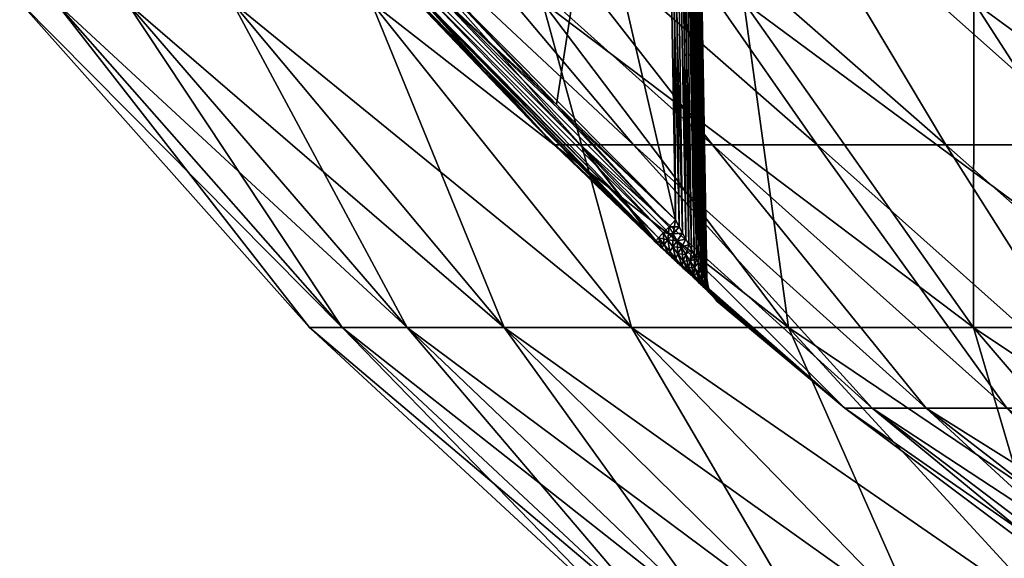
# Model space of a CAD drawing. Header units: metres. Extents: x -92 to 264, y -100 to 50.
# Tile 76 of 656: x -22.93 to -16.44, y -83.5 to -79.94. Entities that reach past the tile are written whole.
import ezdxf

# ---------------------------------------------------------------- set-up
doc = ezdxf.new("R2010")
doc.units = ezdxf.units.M
doc.layers.add('solid_21062050_01', color=7, linetype='CONTINUOUS')

msp = doc.modelspace()

# ---------------------------------------------------------------- linework, layer by layer
at = {"layer": 'solid_21062050_01'}
for points in [[(-18.604624, -81.26236, -5.191576), (-20.141733, -79.711281, -5.164502), (-19.816734, -75.996506, -5.09966)], [(-20.141733, -79.711281, -3.827959), (-19.388687, -80.502205, -3.814153), (-18.696539, -75.996506, -3.8928)], [(-18.604624, -81.26236, -5.191576), (-19.816734, -75.996506, -5.09966), (-18.696539, -75.996506, -5.09966)], [(-19.388687, -80.502205, -3.814153), (-18.604624, -81.26236, -3.800884), (-18.696539, -75.996506, -3.8928)], [(-18.634756, -75.995605, -5.089858), (-18.604624, -81.26236, -5.191576), (-18.696539, -75.996506, -5.09966)], [(-18.557444, -81.349564, -3.804643), (-18.634758, -75.995605, -3.902602), (-18.696539, -75.996506, -3.8928)], [(-18.580284, -81.307449, -3.801489), (-18.696539, -75.996506, -3.8928), (-18.604624, -81.26236, -3.800884)], [(-18.580284, -81.307449, -3.801489), (-18.557444, -81.349564, -3.804643), (-18.696539, -75.996506, -3.8928)], [(-18.498407, -81.458725, -3.825892), (-18.579021, -75.995125, -3.931012), (-18.634758, -75.995605, -3.902602)], [(-18.516609, -81.425072, -3.817087), (-18.498407, -81.458725, -3.825892), (-18.634758, -75.995605, -3.902602)], [(-18.536289, -81.388702, -3.809927), (-18.516609, -81.425072, -3.817087), (-18.634758, -75.995605, -3.902602)], [(-18.557444, -81.349564, -3.804643), (-18.536289, -81.388702, -3.809927), (-18.634758, -75.995605, -3.902602)], [(-18.536341, -81.388611, -5.182549), (-18.634756, -75.995605, -5.089858), (-18.57902, -75.995125, -5.061448)], [(-18.580307, -81.307411, -5.190973), (-18.604624, -81.26236, -5.191576), (-18.634756, -75.995605, -5.089858)], [(-18.557482, -81.349495, -5.187825), (-18.580307, -81.307411, -5.190973), (-18.634756, -75.995605, -5.089858)], [(-18.536341, -81.388611, -5.182549), (-18.557482, -81.349495, -5.187825), (-18.634756, -75.995605, -5.089858)], [(-18.439886, -81.567245, -3.874799), (-18.534782, -75.995125, -3.975249), (-18.579021, -75.995125, -3.931012)], [(-18.452383, -81.544006, -3.860715), (-18.439886, -81.567245, -3.874799), (-18.579021, -75.995125, -3.931012)], [(-18.466305, -81.518166, -3.847818), (-18.452383, -81.544006, -3.860715), (-18.579021, -75.995125, -3.931012)], [(-18.481659, -81.489738, -3.836169), (-18.466305, -81.518166, -3.847818), (-18.579021, -75.995125, -3.931012)], [(-18.498407, -81.458725, -3.825892), (-18.481659, -81.489738, -3.836169), (-18.579021, -75.995125, -3.931012)], [(-18.481724, -81.489616, -5.156336), (-18.57902, -75.995125, -5.061448), (-18.534782, -75.995125, -5.017209)], [(-18.516666, -81.424965, -5.175398), (-18.536341, -81.388611, -5.182549), (-18.57902, -75.995125, -5.061448)], [(-18.49847, -81.458611, -5.166603), (-18.516666, -81.424965, -5.175398), (-18.57902, -75.995125, -5.061448)], [(-18.481724, -81.489616, -5.156336), (-18.49847, -81.458611, -5.166603), (-18.57902, -75.995125, -5.061448)], [(-18.411533, -81.620369, -3.923338), (-18.506372, -75.995605, -4.030986), (-18.534782, -75.995125, -3.975249)], [(-18.419384, -81.605576, -3.906211), (-18.411533, -81.620369, -3.923338), (-18.534782, -75.995125, -3.975249)], [(-18.428862, -81.587791, -3.889997), (-18.419384, -81.605576, -3.906211), (-18.534782, -75.995125, -3.975249)], [(-18.439886, -81.567245, -3.874799), (-18.428862, -81.587791, -3.889997), (-18.534782, -75.995125, -3.975249)], [(-18.428911, -81.5877, -5.102539), (-18.534782, -75.995125, -5.017209), (-18.506372, -75.995605, -4.961473)], [(-18.46637, -81.518051, -5.144696), (-18.481724, -81.489616, -5.156336), (-18.534782, -75.995125, -5.017209)], [(-18.452444, -81.543892, -5.131808), (-18.46637, -81.518051, -5.144696), (-18.534782, -75.995125, -5.017209)], [(-18.439943, -81.567139, -5.117733), (-18.452444, -81.543892, -5.131808), (-18.534782, -75.995125, -5.017209)], [(-18.428911, -81.5877, -5.102539), (-18.439943, -81.567139, -5.117733), (-18.534782, -75.995125, -5.017209)], [(-18.506372, -75.995605, -4.030986), (-18.397934, -81.647331, -3.994134), (-18.496571, -75.996506, -4.09277)], [(-18.40546, -81.631981, -5.051449), (-18.506372, -75.995605, -4.961473), (-18.496571, -75.996506, -4.899691)], [(-18.40115, -81.64035, -3.959213), (-18.397934, -81.647331, -3.994134), (-18.506372, -75.995605, -4.030986)], [(-18.405437, -81.632019, -3.941088), (-18.40115, -81.64035, -3.959213), (-18.506372, -75.995605, -4.030986)], [(-18.411533, -81.620369, -3.923338), (-18.405437, -81.632019, -3.941088), (-18.506372, -75.995605, -4.030986)], [(-18.419424, -81.605499, -5.086327), (-18.428911, -81.5877, -5.102539), (-18.506372, -75.995605, -4.961473)], [(-18.411564, -81.620308, -5.069198), (-18.419424, -81.605499, -5.086327), (-18.506372, -75.995605, -4.961473)], [(-18.40546, -81.631981, -5.051449), (-18.411564, -81.620308, -5.069198), (-18.506372, -75.995605, -4.961473)], [(-18.397934, -81.647331, -3.994134), (-18.496571, -75.996506, -4.899691), (-18.496571, -75.996506, -4.09277)], [(-18.397934, -81.647331, -3.994134), (-18.397934, -81.647331, -4.998326), (-18.496571, -75.996506, -4.899691)], [(-18.401167, -81.64032, -5.033343), (-18.496571, -75.996506, -4.899691), (-18.397934, -81.647331, -4.998326)], [(-18.401167, -81.64032, -5.033343), (-18.40546, -81.631981, -5.051449), (-18.496571, -75.996506, -4.899691)], [(-19.230055, -80.766846, -7.234268), (-20.921795, -78.857216, -7.701331), (-21.138706, -78.857216, -5.568264)], [(-19.403563, -80.766853, -5.386961), (-19.230055, -80.766846, -7.234268), (-21.138706, -78.857216, -5.568264)], [(-20.289293, -79.842644, -5.370832), (-19.403563, -80.766853, -5.386961), (-21.138706, -78.857216, -5.568264)], [(-19.230055, -80.766846, -1.758192), (-21.138706, -78.857216, -3.424196), (-20.921795, -78.857216, -1.291129)], [(-19.530743, -80.639359, -3.607722), (-20.289293, -79.842644, -3.621628), (-21.138706, -78.857216, -3.424196)], [(-19.403563, -80.766853, -3.6055), (-19.530743, -80.639359, -3.607722), (-21.138706, -78.857216, -3.424196)], [(-19.230055, -80.766846, -1.758192), (-19.403563, -80.766853, -3.6055), (-21.138706, -78.857216, -3.424196)], [(-18.881157, -80.766846, -9.056256), (-20.490196, -78.857216, -9.80151), (-20.921795, -78.857216, -7.701331)], [(-19.230055, -80.766846, -7.234268), (-18.881157, -80.766846, -9.056256), (-20.921795, -78.857216, -7.701331)], [(-18.881157, -80.766846, 0.063796), (-20.921795, -78.857216, -1.291129), (-20.490196, -78.857216, 0.809049)], [(-18.881157, -80.766846, 0.063796), (-19.230055, -80.766846, -1.758192), (-20.921795, -78.857216, -1.291129)], [(-18.360037, -80.766846, -10.836652), (-19.848341, -78.857216, -11.847249), (-20.490196, -78.857216, -9.80151)], [(-18.881157, -80.766846, -9.056256), (-18.360037, -80.766846, -10.836652), (-20.490196, -78.857216, -9.80151)], [(-18.360037, -80.766846, 1.844191), (-20.490196, -78.857216, 0.809049), (-19.848341, -78.857216, 2.854788)], [(-18.360037, -80.766846, 1.844191), (-18.881157, -80.766846, 0.063796), (-20.490196, -78.857216, 0.809049)], [(-17.671452, -80.766846, -12.559214), (-19.002815, -78.857216, -13.817556), (-19.848341, -78.857216, -11.847249)], [(-18.360037, -80.766846, -10.836652), (-17.671452, -80.766846, -12.559214), (-19.848341, -78.857216, -11.847249)], [(-17.671452, -80.766846, 3.566753), (-19.848341, -78.857216, 2.854788), (-19.002815, -78.857216, 4.825096)], [(-17.671452, -80.766846, 3.566753), (-18.360037, -80.766846, 1.844191), (-19.848341, -78.857216, 2.854788)], [(-16.82168, -80.766846, -14.208232), (-17.962296, -78.857216, -15.692215), (-19.002815, -78.857216, -13.817556)], [(-17.671452, -80.766846, -12.559214), (-16.82168, -80.766846, -14.208232), (-19.002815, -78.857216, -13.817556)], [(-16.82168, -80.766846, 5.215771), (-19.002815, -78.857216, 4.825096), (-17.962296, -78.857216, 6.699754)], [(-16.82168, -80.766846, 5.215771), (-17.671452, -80.766846, 3.566753), (-19.002815, -78.857216, 4.825096)], [(-15.818474, -80.766846, -15.768664), (-16.737457, -78.857216, -17.451986), (-17.962296, -78.857216, -15.692215)], [(-16.82168, -80.766846, -14.208232), (-15.818474, -80.766846, -15.768664), (-17.962296, -78.857216, -15.692215)], [(-15.818474, -80.766846, 6.776204), (-17.962296, -78.857216, 6.699754), (-16.737457, -78.857216, 8.459527)], [(-15.818474, -80.766846, 6.776204), (-16.82168, -80.766846, 5.215771), (-17.962296, -78.857216, 6.699754)], [(-14.670984, -80.766846, -17.226278), (-15.340872, -78.857216, -19.078815), (-16.737457, -78.857216, -17.451986)], [(-15.818474, -80.766846, -15.768664), (-14.670984, -80.766846, -17.226278), (-16.737457, -78.857216, -17.451986)], [(-14.670984, -80.766846, 8.233818), (-16.737457, -78.857216, 8.459527), (-15.340872, -78.857216, 10.086355)], [(-14.670984, -80.766846, 8.233818), (-15.818474, -80.766846, 6.776204), (-16.737457, -78.857216, 8.459527)], [(-18.685564, -81.348549, -3.760306), (-20.189795, -79.755035, -3.816292), (-20.232847, -79.793846, -3.783849)], [(-18.685564, -81.348549, -5.232154), (-20.232847, -79.793846, -5.208611), (-20.189793, -79.755035, -5.176168)], [(-20.189795, -79.755035, -3.816292), (-19.388687, -80.502205, -3.814153), (-20.141733, -79.711281, -3.827959)], [(-20.189795, -79.755035, -3.816292), (-18.604624, -81.26236, -3.800884), (-19.388687, -80.502205, -3.814153)], [(-18.647144, -81.307823, -3.790112), (-18.604624, -81.26236, -3.800884), (-20.189795, -79.755035, -3.816292)], [(-18.685564, -81.348549, -3.760306), (-18.647144, -81.307823, -3.790112), (-20.189795, -79.755035, -3.816292)], [(-18.647146, -81.307823, -5.202349), (-20.189793, -79.755035, -5.176168), (-20.141733, -79.711281, -5.164502)], [(-18.647146, -81.307823, -5.202349), (-18.685564, -81.348549, -5.232154), (-20.189793, -79.755035, -5.176168)], [(-18.604624, -81.26236, -5.191576), (-19.388687, -80.502205, -5.178308), (-20.141733, -79.711281, -5.164502)], [(-18.647146, -81.307823, -5.202349), (-20.141733, -79.711281, -5.164502), (-19.388687, -80.502205, -5.178308)], [(-20.801622, -81.973351, -1.309539), (-22.692291, -79.826332, -1.019899), (-22.927559, -79.826332, -3.333476)], [(-21.017288, -81.973351, -3.430354), (-22.927559, -79.826332, -3.333476), (-22.927559, -79.826332, -5.658985)], [(-21.017288, -81.973351, -3.430354), (-20.801622, -81.973351, -1.309539), (-22.927559, -79.826332, -3.333476)], [(-21.017288, -81.973351, -5.562107), (-22.927559, -79.826332, -5.658985), (-22.692291, -79.826332, -7.972561)], [(-21.017288, -81.973351, -5.562107), (-21.017288, -81.973351, -3.430354), (-22.927559, -79.826332, -5.658985)], [(-20.372503, -81.973351, 0.778576), (-22.224171, -79.826332, 1.258006), (-22.692291, -79.826332, -1.019899)], [(-20.801622, -81.973351, -1.309539), (-20.372503, -81.973351, 0.778576), (-22.692291, -79.826332, -1.019899)], [(-20.801622, -81.973351, -7.682921), (-22.692291, -79.826332, -7.972561), (-22.224171, -79.826332, -10.250466)], [(-20.801622, -81.973351, -7.682921), (-21.017288, -81.973351, -5.562107), (-22.692291, -79.826332, -7.972561)], [(-19.734335, -81.973351, 2.812565), (-21.528, -79.826332, 3.476865), (-22.224171, -79.826332, 1.258006)], [(-20.372503, -81.973351, 0.778576), (-19.734335, -81.973351, 2.812565), (-22.224171, -79.826332, 1.258006)], [(-20.372503, -81.973351, -9.771037), (-22.224171, -79.826332, -10.250466), (-21.528, -79.826332, -12.469326)], [(-20.372503, -81.973351, -9.771037), (-20.801622, -81.973351, -7.682921), (-22.224171, -79.826332, -10.250466)], [(-18.893665, -81.973351, 4.771555), (-20.610922, -79.826332, 5.613909), (-21.528, -79.826332, 3.476865)], [(-19.734335, -81.973351, 2.812565), (-18.893665, -81.973351, 4.771555), (-21.528, -79.826332, 3.476865)], [(-19.734335, -81.973351, -11.805025), (-21.528, -79.826332, -12.469326), (-20.610922, -79.826332, -14.60637)], [(-19.734335, -81.973351, -11.805025), (-20.372503, -81.973351, -9.771037), (-21.528, -79.826332, -12.469326)], [(-17.859121, -81.973351, 6.635446), (-19.482347, -79.826332, 7.64721), (-20.610922, -79.826332, 5.613909)], [(-18.893665, -81.973351, 4.771555), (-17.859121, -81.973351, 6.635446), (-20.610922, -79.826332, 5.613909)], [(-18.893665, -81.973351, -13.764016), (-20.610922, -79.826332, -14.60637), (-19.482347, -79.826332, -16.639669)], [(-18.893665, -81.973351, -13.764016), (-19.734335, -81.973351, -11.805025), (-20.610922, -79.826332, -14.60637)], [(-18.734936, -81.399757, -3.657212), (-20.26585, -79.823166, -3.734212), (-20.282812, -79.837814, -3.684476)], [(-18.734936, -81.399757, -5.335248), (-20.282812, -79.837814, -5.307985), (-20.26585, -79.823166, -5.258248)], [(-18.715843, -81.380257, -3.71447), (-20.262169, -79.819931, -3.741653), (-20.26585, -79.823166, -3.734212)], [(-18.734936, -81.399757, -5.335248), (-20.26585, -79.823166, -5.258248), (-20.262169, -79.819931, -5.250807)], [(-18.734936, -81.399757, -3.657212), (-18.715843, -81.380257, -3.71447), (-20.26585, -79.823166, -3.734212)], [(-18.715843, -81.380257, -3.71447), (-20.232847, -79.793846, -3.783849), (-20.262169, -79.819931, -3.741653)], [(-18.715843, -81.380257, -5.277991), (-20.262169, -79.819931, -5.250807), (-20.232847, -79.793846, -5.208611)], [(-18.715843, -81.380257, -5.277991), (-18.734936, -81.399757, -5.335248), (-20.262169, -79.819931, -5.250807)], [(-18.715843, -81.380257, -3.71447), (-18.685564, -81.348549, -3.760306), (-20.232847, -79.793846, -3.783849)], [(-18.685564, -81.348549, -5.232154), (-18.715843, -81.380257, -5.277991), (-20.232847, -79.793846, -5.208611)], [(-16.641319, -81.973351, 8.38511), (-18.153858, -79.826332, 9.555902), (-19.482347, -79.826332, 7.64721)], [(-17.859121, -81.973351, 6.635446), (-16.641319, -81.973351, 8.38511), (-19.482347, -79.826332, 7.64721)], [(-17.859121, -81.973351, -15.627906), (-19.482347, -79.826332, -16.639669), (-18.153858, -79.826332, -18.548363)], [(-17.859121, -81.973351, -15.627906), (-18.893665, -81.973351, -13.764016), (-19.482347, -79.826332, -16.639669)], [(-15.252755, -81.973351, 10.002595), (-16.639086, -79.826332, 11.3204), (-18.153858, -79.826332, 9.555902)], [(-16.641319, -81.973351, 8.38511), (-15.252755, -81.973351, 10.002595), (-18.153858, -79.826332, 9.555902)], [(-16.641319, -81.973351, -17.377571), (-18.153858, -79.826332, -18.548363), (-16.639086, -79.826332, -20.31286)], [(-16.641319, -81.973351, -17.377571), (-17.859121, -81.973351, -15.627906), (-18.153858, -79.826332, -18.548363)], [(-15.252755, -81.973351, -18.995054), (-16.641319, -81.973351, -17.377571), (-16.639086, -79.826332, -20.31286)], [(-13.707676, -81.973351, 11.471301), (-14.953574, -79.826332, 12.922599), (-16.639086, -79.826332, 11.3204)], [(-15.252755, -81.973351, 10.002595), (-13.707676, -81.973351, 11.471301), (-16.639086, -79.826332, 11.3204)], [(-15.252755, -81.973351, -18.995054), (-16.639086, -79.826332, -20.31286), (-14.953574, -79.826332, -21.91506)], [(-20.28516, -79.83976, -5.319604), (-19.530743, -80.639359, -5.384738), (-20.289293, -79.842644, -5.370832)], [(-18.734936, -81.399757, -3.657212), (-20.28516, -79.83976, -3.672856), (-20.289293, -79.842644, -3.621628)], [(-20.289293, -79.842644, -5.370832), (-19.530743, -80.639359, -5.384738), (-19.403563, -80.766853, -5.386961)], [(-18.734936, -81.399757, -3.657212), (-20.289293, -79.842644, -3.621628), (-19.530743, -80.639359, -3.607722)], [(-20.282812, -79.837814, -5.307985), (-18.740921, -81.405083, -5.398105), (-20.28516, -79.83976, -5.319604)], [(-18.734936, -81.399757, -3.657212), (-20.282812, -79.837814, -3.684476), (-20.28516, -79.83976, -3.672856)], [(-20.28516, -79.83976, -5.319604), (-19.403563, -80.766853, -5.386961), (-19.530743, -80.639359, -5.384738)], [(-20.28516, -79.83976, -5.319604), (-18.740921, -81.405083, -5.398105), (-19.403563, -80.766853, -5.386961)], [(-18.734936, -81.399757, -5.335248), (-18.740921, -81.405083, -5.398105), (-20.282812, -79.837814, -5.307985)], [(-18.647146, -81.307823, -5.202349), (-19.388687, -80.502205, -5.178308), (-18.604624, -81.26236, -5.191576)], [(-18.734936, -81.399757, -3.657212), (-19.530743, -80.639359, -3.607722), (-19.403563, -80.766853, -3.6055)], [(-18.740921, -81.405083, -5.398105), (-19.230055, -80.766846, -7.234268), (-19.403563, -80.766853, -5.386961)], [(-18.740921, -81.405083, -3.594356), (-19.403563, -80.766853, -3.6055), (-19.230055, -80.766846, -1.758192)], [(-18.734936, -81.399757, -3.657212), (-19.403563, -80.766853, -3.6055), (-18.740921, -81.405083, -3.594356)], [(-17.308615, -82.504501, -7.147812), (-18.881157, -80.766846, -9.056256), (-19.230055, -80.766846, -7.234268)], [(-17.488066, -82.504501, -5.383124), (-17.308615, -82.504501, -7.147812), (-19.230055, -80.766846, -7.234268)], [(-18.740921, -81.405083, -5.398105), (-17.488066, -82.504501, -5.383124), (-19.230055, -80.766846, -7.234268)], [(-17.308615, -82.504501, -1.844648), (-19.230055, -80.766846, -1.758192), (-18.881157, -80.766846, 0.063796)], [(-17.308615, -82.504501, -1.844648), (-17.488066, -82.504501, -3.609336), (-19.230055, -80.766846, -1.758192)], [(-18.702944, -81.440475, -3.595638), (-19.230055, -80.766846, -1.758192), (-17.488066, -82.504501, -3.609336)], [(-18.702944, -81.440475, -3.595638), (-18.740921, -81.405083, -3.594356), (-19.230055, -80.766846, -1.758192)], [(-16.951553, -82.504501, -8.885291), (-18.360037, -80.766846, -10.836652), (-18.881157, -80.766846, -9.056256)], [(-17.308615, -82.504501, -7.147812), (-16.951553, -82.504501, -8.885291), (-18.881157, -80.766846, -9.056256)], [(-16.951553, -82.504501, -0.107169), (-18.881157, -80.766846, 0.063796), (-18.360037, -80.766846, 1.844191)], [(-16.951553, -82.504501, -0.107169), (-17.308615, -82.504501, -1.844648), (-18.881157, -80.766846, 0.063796)], [(-16.420546, -82.504501, -10.577733), (-17.671452, -80.766846, -12.559214), (-18.360037, -80.766846, -10.836652)], [(-16.951553, -82.504501, -8.885291), (-16.420546, -82.504501, -10.577733), (-18.360037, -80.766846, -10.836652)], [(-16.420546, -82.504501, 1.585272), (-18.360037, -80.766846, 1.844191), (-17.671452, -80.766846, 3.566753)], [(-16.420546, -82.504501, 1.585272), (-16.951553, -82.504501, -0.107169), (-18.360037, -80.766846, 1.844191)], [(-15.721043, -82.504501, -12.207769), (-16.82168, -80.766846, -14.208232), (-17.671452, -80.766846, -12.559214)], [(-16.420546, -82.504501, -10.577733), (-15.721043, -82.504501, -12.207769), (-17.671452, -80.766846, -12.559214)], [(-15.721043, -82.504501, 3.215309), (-17.671452, -80.766846, 3.566753), (-16.82168, -80.766846, 5.215771)], [(-15.721043, -82.504501, 3.215309), (-16.420546, -82.504501, 1.585272), (-17.671452, -80.766846, 3.566753)], [(-14.860219, -82.504501, -13.758676), (-15.818474, -80.766846, -15.768664), (-16.82168, -80.766846, -14.208232)], [(-15.721043, -82.504501, -12.207769), (-14.860219, -82.504501, -13.758676), (-16.82168, -80.766846, -14.208232)], [(-14.860219, -82.504501, 4.766215), (-16.82168, -80.766846, 5.215771), (-15.818474, -80.766846, 6.776204)], [(-14.860219, -82.504501, 4.766215), (-15.721043, -82.504501, 3.215309), (-16.82168, -80.766846, 5.215771)], [(-18.655094, -81.394524, -3.751379), (-18.647144, -81.307823, -3.790112), (-18.685564, -81.348549, -3.760306)], [(-18.620625, -81.353775, -5.20681), (-18.685564, -81.348549, -5.232154), (-18.647146, -81.307823, -5.202349)], [(-18.620626, -81.353767, -3.785651), (-18.647144, -81.307823, -3.790112), (-18.655094, -81.394524, -3.751379)], [(-18.647146, -81.307823, -5.202349), (-18.604624, -81.26236, -5.191576), (-18.580307, -81.307411, -5.190973)], [(-18.620625, -81.353775, -5.20681), (-18.647146, -81.307823, -5.202349), (-18.580307, -81.307411, -5.190973)], [(-18.620626, -81.353767, -3.785651), (-18.604624, -81.26236, -3.800884), (-18.647144, -81.307823, -3.790112)], [(-18.620626, -81.353767, -3.785651), (-18.580284, -81.307449, -3.801489), (-18.604624, -81.26236, -3.800884)], [(-18.620626, -81.353767, -3.785651), (-18.557444, -81.349564, -3.804643), (-18.580284, -81.307449, -3.801489)], [(-18.620625, -81.353775, -5.20681), (-18.580307, -81.307411, -5.190973), (-18.557482, -81.349495, -5.187825)], [(-18.69367, -81.443489, -3.643555), (-18.715843, -81.380257, -3.71447), (-18.734936, -81.399757, -3.657212)], [(-18.680285, -81.425323, -5.290084), (-18.734936, -81.399757, -5.335248), (-18.715843, -81.380257, -5.277991)], [(-18.680283, -81.425323, -3.702376), (-18.685564, -81.348549, -3.760306), (-18.715843, -81.380257, -3.71447)], [(-18.65509, -81.394524, -5.241082), (-18.715843, -81.380257, -5.277991), (-18.685564, -81.348549, -5.232154)], [(-18.680283, -81.425323, -3.702376), (-18.715843, -81.380257, -3.71447), (-18.69367, -81.443489, -3.643555)], [(-18.680285, -81.425323, -5.290084), (-18.715843, -81.380257, -5.277991), (-18.65509, -81.394524, -5.241082)], [(-18.655094, -81.394524, -3.751379), (-18.685564, -81.348549, -3.760306), (-18.680283, -81.425323, -3.702376)], [(-18.620625, -81.353775, -5.20681), (-18.65509, -81.394524, -5.241082), (-18.685564, -81.348549, -5.232154)], [(-18.620626, -81.353767, -3.785651), (-18.655094, -81.394524, -3.751379), (-18.622972, -81.440796, -3.746242)], [(-18.620625, -81.353775, -5.20681), (-18.593298, -81.39975, -5.208043), (-18.65509, -81.394524, -5.241082)], [(-18.593304, -81.399742, -3.784418), (-18.620626, -81.353767, -3.785651), (-18.622972, -81.440796, -3.746242)], [(-18.593304, -81.399742, -3.784418), (-18.557444, -81.349564, -3.804643), (-18.620626, -81.353767, -3.785651)], [(-18.620625, -81.353775, -5.20681), (-18.557482, -81.349495, -5.187825), (-18.593298, -81.39975, -5.208043)], [(-18.593304, -81.399742, -3.784418), (-18.536289, -81.388702, -3.809927), (-18.557444, -81.349564, -3.804643)], [(-18.565355, -81.445419, -3.786675), (-18.536289, -81.388702, -3.809927), (-18.593304, -81.399742, -3.784418)], [(-18.593298, -81.39975, -5.208043), (-18.557482, -81.349495, -5.187825), (-18.536341, -81.388611, -5.182549)], [(-18.593298, -81.39975, -5.208043), (-18.536341, -81.388611, -5.182549), (-18.565348, -81.445435, -5.205785)], [(-18.565355, -81.445419, -3.786675), (-18.516609, -81.425072, -3.817087), (-18.536289, -81.388702, -3.809927)], [(-18.565348, -81.445435, -5.205785), (-18.536341, -81.388611, -5.182549), (-18.516666, -81.424965, -5.175398)], [(-18.734936, -81.399757, -3.657212), (-18.740921, -81.405083, -3.594356), (-18.702944, -81.440475, -3.595638)], [(-18.69367, -81.443489, -5.348905), (-18.740921, -81.405083, -5.398105), (-18.734936, -81.399757, -5.335248)], [(-18.740921, -81.405083, -5.398105), (-18.702959, -81.44046, -5.396823), (-17.488066, -82.504501, -5.383124)], [(-18.69367, -81.443489, -5.348905), (-18.702959, -81.44046, -5.396823), (-18.740921, -81.405083, -5.398105)], [(-18.69367, -81.443489, -3.643555), (-18.734936, -81.399757, -3.657212), (-18.702944, -81.440475, -3.595638)], [(-18.69367, -81.443489, -5.348905), (-18.734936, -81.399757, -5.335248), (-18.680285, -81.425323, -5.290084)], [(-18.702959, -81.44046, -5.396823), (-18.666231, -81.474701, -5.39248), (-17.488066, -82.504501, -5.383124)], [(-18.69367, -81.443489, -5.348905), (-18.666231, -81.474701, -5.39248), (-18.702959, -81.44046, -5.396823)], [(-18.666197, -81.474731, -3.599986), (-18.702944, -81.440475, -3.595638), (-17.488066, -82.504501, -3.609336)], [(-18.69367, -81.443489, -3.643555), (-18.702944, -81.440475, -3.595638), (-18.666197, -81.474731, -3.599986)], [(-18.649948, -81.487862, -5.35762), (-18.69367, -81.443489, -5.348905), (-18.680285, -81.425323, -5.290084)], [(-18.680283, -81.425323, -3.702376), (-18.69367, -81.443489, -3.643555), (-18.649948, -81.487862, -3.63484)], [(-18.649948, -81.487862, -3.63484), (-18.69367, -81.443489, -3.643555), (-18.666197, -81.474731, -3.599986)], [(-18.649948, -81.487862, -5.35762), (-18.666231, -81.474701, -5.39248), (-18.69367, -81.443489, -5.348905)], [(-18.642506, -81.470909, -5.297798), (-18.680285, -81.425323, -5.290084), (-18.65509, -81.394524, -5.241082)], [(-18.649948, -81.487862, -5.35762), (-18.680285, -81.425323, -5.290084), (-18.642506, -81.470909, -5.297798)], [(-18.655094, -81.394524, -3.751379), (-18.680283, -81.425323, -3.702376), (-18.642506, -81.470909, -3.694662)], [(-18.642506, -81.470909, -3.694662), (-18.680283, -81.425323, -3.702376), (-18.649948, -81.487862, -3.63484)], [(-18.622972, -81.440796, -3.746242), (-18.655094, -81.394524, -3.751379), (-18.642506, -81.470909, -3.694662)], [(-18.642506, -81.470909, -5.297798), (-18.65509, -81.394524, -5.241082), (-18.622967, -81.440804, -5.24622)], [(-18.593298, -81.39975, -5.208043), (-18.622967, -81.440804, -5.24622), (-18.65509, -81.394524, -5.241082)], [(-18.622972, -81.440796, -3.746242), (-18.642506, -81.470909, -3.694662), (-18.602722, -81.516754, -3.691865)], [(-18.602722, -81.516754, -5.300596), (-18.642506, -81.470909, -5.297798), (-18.622967, -81.440804, -5.24622)], [(-18.593304, -81.399742, -3.784418), (-18.622972, -81.440796, -3.746242), (-18.589396, -81.487083, -3.745326)], [(-18.589396, -81.487083, -3.745326), (-18.622972, -81.440796, -3.746242), (-18.602722, -81.516754, -3.691865)], [(-18.593298, -81.39975, -5.208043), (-18.565348, -81.445435, -5.205785), (-18.622967, -81.440804, -5.24622)], [(-18.602722, -81.516754, -5.300596), (-18.622967, -81.440804, -5.24622), (-18.589388, -81.487091, -5.247135)], [(-18.565348, -81.445435, -5.205785), (-18.589388, -81.487091, -5.247135), (-18.622967, -81.440804, -5.24622)], [(-18.565355, -81.445419, -3.786675), (-18.593304, -81.399742, -3.784418), (-18.589396, -81.487083, -3.745326)], [(-18.565355, -81.445419, -3.786675), (-18.589396, -81.487083, -3.745326), (-18.554598, -81.533051, -3.749199)], [(-18.565348, -81.445435, -5.205785), (-18.536987, -81.490471, -5.199676), (-18.589388, -81.487091, -5.247135)], [(-18.536997, -81.490456, -3.792782), (-18.516609, -81.425072, -3.817087), (-18.565355, -81.445419, -3.786675)], [(-18.536997, -81.490456, -3.792782), (-18.565355, -81.445419, -3.786675), (-18.554598, -81.533051, -3.749199)], [(-18.565348, -81.445435, -5.205785), (-18.516666, -81.424965, -5.175398), (-18.536987, -81.490471, -5.199676)], [(-18.536997, -81.490456, -3.792782), (-18.498407, -81.458725, -3.825892), (-18.516609, -81.425072, -3.817087)], [(-18.536987, -81.490471, -5.199676), (-18.516666, -81.424965, -5.175398), (-18.49847, -81.458611, -5.166603)], [(-18.666231, -81.474701, -5.39248), (-18.630686, -81.507858, -5.385048), (-17.488066, -82.504501, -5.383124)], [(-18.649948, -81.487862, -5.35762), (-18.630686, -81.507858, -5.385048), (-18.666231, -81.474701, -5.39248)], [(-18.630634, -81.507904, -3.607427), (-18.666197, -81.474731, -3.599986), (-17.488066, -82.504501, -3.609336)], [(-18.649948, -81.487862, -3.63484), (-18.666197, -81.474731, -3.599986), (-18.630634, -81.507904, -3.607427)], [(-18.603998, -81.532631, -5.36082), (-18.649948, -81.487862, -5.35762), (-18.642506, -81.470909, -5.297798)], [(-18.642506, -81.470909, -3.694662), (-18.649948, -81.487862, -3.63484), (-18.603998, -81.532631, -3.631641)], [(-18.603998, -81.532631, -3.631641), (-18.649948, -81.487862, -3.63484), (-18.630634, -81.507904, -3.607427)], [(-18.603998, -81.532631, -5.36082), (-18.630686, -81.507858, -5.385048), (-18.649948, -81.487862, -5.35762)], [(-18.603998, -81.532631, -5.36082), (-18.642506, -81.470909, -5.297798), (-18.602722, -81.516754, -5.300596)], [(-18.602722, -81.516754, -3.691865), (-18.642506, -81.470909, -3.694662), (-18.603998, -81.532631, -3.631641)], [(-18.630686, -81.507858, -5.385048), (-18.596098, -81.540161, -5.374342), (-17.488066, -82.504501, -5.383124)], [(-18.603998, -81.532631, -5.36082), (-18.596098, -81.540161, -5.374342), (-18.630686, -81.507858, -5.385048)], [(-18.596022, -81.54023, -3.618146), (-18.630634, -81.507904, -3.607427), (-17.488066, -82.504501, -3.609336)], [(-18.603998, -81.532631, -3.631641), (-18.630634, -81.507904, -3.607427), (-18.596022, -81.54023, -3.618146)], [(-18.602722, -81.516754, -3.691865), (-18.603998, -81.532631, -3.631641), (-18.55596, -81.577675, -3.634768)], [(-18.603998, -81.532631, -5.36082), (-18.602722, -81.516754, -5.300596), (-18.55596, -81.577675, -5.357693)], [(-18.589396, -81.487083, -3.745326), (-18.602722, -81.516754, -3.691865), (-18.561186, -81.562561, -3.69468)], [(-18.561188, -81.562561, -5.297781), (-18.602722, -81.516754, -5.300596), (-18.589388, -81.487091, -5.247135)], [(-18.561186, -81.562561, -3.69468), (-18.602722, -81.516754, -3.691865), (-18.55596, -81.577675, -3.634768)], [(-18.561188, -81.562561, -5.297781), (-18.55596, -81.577675, -5.357693), (-18.602722, -81.516754, -5.300596)], [(-18.554598, -81.533051, -3.749199), (-18.589396, -81.487083, -3.745326), (-18.561186, -81.562561, -3.69468)], [(-18.561188, -81.562561, -5.297781), (-18.589388, -81.487091, -5.247135), (-18.554586, -81.533058, -5.243259)], [(-18.536987, -81.490471, -5.199676), (-18.554586, -81.533058, -5.243259), (-18.589388, -81.487091, -5.247135)], [(-18.536997, -81.490456, -3.792782), (-18.554598, -81.533051, -3.749199), (-18.518908, -81.57827, -3.758615)], [(-18.536987, -81.490471, -5.199676), (-18.508509, -81.534401, -5.189235), (-18.554586, -81.533058, -5.243259)], [(-18.50852, -81.534386, -3.803221), (-18.498407, -81.458725, -3.825892), (-18.536997, -81.490456, -3.792782)], [(-18.50852, -81.534386, -3.803221), (-18.536997, -81.490456, -3.792782), (-18.518908, -81.57827, -3.758615)], [(-18.536987, -81.490471, -5.199676), (-18.49847, -81.458611, -5.166603), (-18.508509, -81.534401, -5.189235)], [(-18.50852, -81.534386, -3.803221), (-18.481659, -81.489738, -3.836169), (-18.498407, -81.458725, -3.825892)], [(-18.480352, -81.576584, -3.818623), (-18.481659, -81.489738, -3.836169), (-18.50852, -81.534386, -3.803221)], [(-18.508509, -81.534401, -5.189235), (-18.49847, -81.458611, -5.166603), (-18.481724, -81.489616, -5.156336)], [(-18.508509, -81.534401, -5.189235), (-18.481724, -81.489616, -5.156336), (-18.46637, -81.518051, -5.144696)], [(-18.508509, -81.534401, -5.189235), (-18.46637, -81.518051, -5.144696), (-18.480339, -81.576599, -5.173829)], [(-18.480352, -81.576584, -3.818623), (-18.466305, -81.518166, -3.847818), (-18.481659, -81.489738, -3.836169)], [(-18.480352, -81.576584, -3.818623), (-18.452383, -81.544006, -3.860715), (-18.466305, -81.518166, -3.847818)], [(-18.480339, -81.576599, -5.173829), (-18.46637, -81.518051, -5.144696), (-18.452444, -81.543892, -5.131808)], [(-18.603998, -81.532631, -3.631641), (-18.596022, -81.54023, -3.618146), (-18.563143, -81.570961, -3.631449)], [(-18.603998, -81.532631, -3.631641), (-18.563143, -81.570961, -3.631449), (-18.55596, -81.577675, -3.634768)], [(-18.603998, -81.532631, -5.36082), (-18.55596, -81.577675, -5.357693), (-18.56324, -81.570869, -5.361056)], [(-18.603998, -81.532631, -5.36082), (-18.56324, -81.570869, -5.361056), (-18.596098, -81.540161, -5.374342)], [(-18.596098, -81.540161, -5.374342), (-18.56324, -81.570869, -5.361056), (-17.488066, -82.504501, -5.383124)], [(-18.563143, -81.570961, -3.631449), (-18.596022, -81.54023, -3.618146), (-17.488066, -82.504501, -3.609336)], [(-18.56324, -81.570869, -5.361056), (-18.55596, -81.577675, -5.357693), (-17.488066, -82.504501, -5.383124)], [(-18.55596, -81.577675, -3.634768), (-18.563143, -81.570961, -3.631449), (-17.488066, -82.504501, -3.609336)], [(-18.518257, -81.607964, -5.288436), (-18.561188, -81.562561, -5.297781), (-18.554586, -81.533058, -5.243259)], [(-18.561188, -81.562561, -5.297781), (-18.53274, -81.599411, -5.345618), (-18.55596, -81.577675, -5.357693)], [(-18.518257, -81.607964, -5.288436), (-18.53274, -81.599411, -5.345618), (-18.561188, -81.562561, -5.297781)], [(-18.554598, -81.533051, -3.749199), (-18.561186, -81.562561, -3.69468), (-18.518257, -81.607964, -3.704025)], [(-18.561186, -81.562561, -3.69468), (-18.55596, -81.577675, -3.634768), (-18.532631, -81.59951, -3.646903)], [(-18.518257, -81.607964, -3.704025), (-18.561186, -81.562561, -3.69468), (-18.532631, -81.59951, -3.646903)], [(-18.55596, -81.577675, -5.357693), (-18.53274, -81.599411, -5.345618), (-17.488066, -82.504501, -5.383124)], [(-18.532631, -81.59951, -3.646903), (-18.55596, -81.577675, -3.634768), (-17.488066, -82.504501, -3.609336)], [(-18.518908, -81.57827, -3.758615), (-18.554598, -81.533051, -3.749199), (-18.518257, -81.607964, -3.704025)], [(-18.518257, -81.607964, -5.288436), (-18.554586, -81.533058, -5.243259), (-18.518894, -81.578285, -5.233841)], [(-18.508509, -81.534401, -5.189235), (-18.518894, -81.578285, -5.233841), (-18.554586, -81.533058, -5.243259)], [(-18.50852, -81.534386, -3.803221), (-18.518908, -81.57827, -3.758615), (-18.482843, -81.622147, -3.77457)], [(-18.518908, -81.57827, -3.758615), (-18.518257, -81.607964, -3.704025), (-18.474497, -81.652451, -3.721108)], [(-18.482843, -81.622147, -3.77457), (-18.518908, -81.57827, -3.758615), (-18.474497, -81.652451, -3.721108)], [(-18.508509, -81.534401, -5.189235), (-18.480339, -81.576599, -5.173829), (-18.518894, -81.578285, -5.233841)], [(-18.480339, -81.576599, -5.173829), (-18.482826, -81.622169, -5.217881), (-18.518894, -81.578285, -5.233841)], [(-18.474499, -81.652451, -5.271353), (-18.518894, -81.578285, -5.233841), (-18.482826, -81.622169, -5.217881)], [(-18.474499, -81.652451, -5.271353), (-18.518257, -81.607964, -5.288436), (-18.518894, -81.578285, -5.233841)], [(-18.480352, -81.576584, -3.818623), (-18.50852, -81.534386, -3.803221), (-18.482843, -81.622147, -3.77457)], [(-18.480352, -81.576584, -3.818623), (-18.482843, -81.622147, -3.77457), (-18.447277, -81.66378, -3.798349)], [(-18.480339, -81.576599, -5.173829), (-18.453161, -81.616142, -5.152659), (-18.482826, -81.622169, -5.217881)], [(-18.453175, -81.616127, -3.839788), (-18.452383, -81.544006, -3.860715), (-18.480352, -81.576584, -3.818623)], [(-18.453175, -81.616127, -3.839788), (-18.480352, -81.576584, -3.818623), (-18.447277, -81.66378, -3.798349)], [(-18.480339, -81.576599, -5.173829), (-18.452444, -81.543892, -5.131808), (-18.453161, -81.616142, -5.152659)], [(-18.453175, -81.616127, -3.839788), (-18.439886, -81.567245, -3.874799), (-18.452383, -81.544006, -3.860715)], [(-18.428106, -81.651619, -3.867621), (-18.439886, -81.567245, -3.874799), (-18.453175, -81.616127, -3.839788)], [(-18.453161, -81.616142, -5.152659), (-18.452444, -81.543892, -5.131808), (-18.439943, -81.567139, -5.117733)], [(-18.453161, -81.616142, -5.152659), (-18.439943, -81.567139, -5.117733), (-18.428911, -81.5877, -5.102539)], [(-18.428106, -81.651619, -3.867621), (-18.428862, -81.587791, -3.889997), (-18.439886, -81.567245, -3.874799)], [(-18.53274, -81.599411, -5.345618), (-18.491011, -81.63855, -5.318408), (-17.488066, -82.504501, -5.383124)], [(-18.518257, -81.607964, -5.288436), (-18.491011, -81.63855, -5.318408), (-18.53274, -81.599411, -5.345618)], [(-18.490898, -81.638657, -3.674136), (-18.532631, -81.59951, -3.646903), (-17.488066, -82.504501, -3.609336)], [(-18.518257, -81.607964, -3.704025), (-18.532631, -81.59951, -3.646903), (-18.490898, -81.638657, -3.674136)], [(-18.474497, -81.652451, -3.721108), (-18.518257, -81.607964, -3.704025), (-18.490898, -81.638657, -3.674136)], [(-18.474499, -81.652451, -5.271353), (-18.491011, -81.63855, -5.318408), (-18.518257, -81.607964, -5.288436)], [(-18.491011, -81.63855, -5.318408), (-18.454704, -81.672699, -5.288113), (-17.488066, -82.504501, -5.383124)], [(-18.474499, -81.652451, -5.271353), (-18.454704, -81.672699, -5.288113), (-18.491011, -81.63855, -5.318408)], [(-18.454592, -81.672806, -3.704453), (-18.490898, -81.638657, -3.674136), (-17.488066, -82.504501, -3.609336)], [(-18.474497, -81.652451, -3.721108), (-18.490898, -81.638657, -3.674136), (-18.454592, -81.672806, -3.704453)], [(-18.482843, -81.622147, -3.77457), (-18.474497, -81.652451, -3.721108), (-18.430872, -81.695213, -3.747494)], [(-18.447277, -81.66378, -3.798349), (-18.482843, -81.622147, -3.77457), (-18.430872, -81.695213, -3.747494)], [(-18.453161, -81.616142, -5.152659), (-18.447258, -81.663803, -5.194096), (-18.482826, -81.622169, -5.217881)], [(-18.430872, -81.695213, -5.244967), (-18.482826, -81.622169, -5.217881), (-18.447258, -81.663803, -5.194096)], [(-18.430872, -81.695213, -5.244967), (-18.474499, -81.652451, -5.271353), (-18.482826, -81.622169, -5.217881)], [(-18.453175, -81.616127, -3.839788), (-18.447277, -81.66378, -3.798349), (-18.413738, -81.701706, -3.831456)], [(-18.428106, -81.651619, -3.867621), (-18.453175, -81.616127, -3.839788), (-18.413738, -81.701706, -3.831456)], [(-18.453161, -81.616142, -5.152659), (-18.428911, -81.5877, -5.102539), (-18.428091, -81.651642, -5.124818)], [(-18.453161, -81.616142, -5.152659), (-18.428091, -81.651642, -5.124818), (-18.447258, -81.663803, -5.194096)], [(-18.428091, -81.651642, -5.124818), (-18.428911, -81.5877, -5.102539), (-18.419424, -81.605499, -5.086327)], [(-18.428106, -81.651619, -3.867621), (-18.419384, -81.605576, -3.906211), (-18.428862, -81.587791, -3.889997)], [(-18.406942, -81.680969, -3.902847), (-18.419384, -81.605576, -3.906211), (-18.428106, -81.651619, -3.867621)], [(-18.428091, -81.651642, -5.124818), (-18.419424, -81.605499, -5.086327), (-18.411564, -81.620308, -5.069198)], [(-18.428091, -81.651642, -5.124818), (-18.411564, -81.620308, -5.069198), (-18.406929, -81.680984, -5.089584)], [(-18.406942, -81.680969, -3.902847), (-18.411533, -81.620369, -3.923338), (-18.419384, -81.605576, -3.906211)], [(-18.406929, -81.680984, -5.089584), (-18.411564, -81.620308, -5.069198), (-18.40546, -81.631981, -5.051449)], [(-18.406942, -81.680969, -3.902847), (-18.405437, -81.632019, -3.941088), (-18.411533, -81.620369, -3.923338)], [(-18.392273, -81.701279, -3.945257), (-18.405437, -81.632019, -3.941088), (-18.406942, -81.680969, -3.902847)], [(-18.406929, -81.680984, -5.089584), (-18.40546, -81.631981, -5.051449), (-18.392267, -81.701286, -5.047179)], [(-18.392267, -81.701286, -5.047179), (-18.40546, -81.631981, -5.051449), (-18.401167, -81.64032, -5.033343)], [(-18.392273, -81.701279, -3.945257), (-18.40115, -81.64035, -3.959213), (-18.405437, -81.632019, -3.941088)], [(-18.392267, -81.701286, -5.047179), (-18.401167, -81.64032, -5.033343), (-18.397934, -81.647331, -4.998326)], [(-18.389498, -81.701408, -3.992775), (-18.397934, -81.647331, -3.994134), (-18.40115, -81.64035, -3.959213)], [(-18.389498, -81.701408, -3.992775), (-18.40115, -81.64035, -3.959213), (-18.386871, -81.709511, -3.99257)], [(-18.392273, -81.701279, -3.945257), (-18.386871, -81.709511, -3.99257), (-18.40115, -81.64035, -3.959213)], [(-18.397934, -81.647331, -3.994134), (-18.397825, -81.653625, -4.49623), (-18.397934, -81.647331, -4.998326)], [(-18.389498, -81.701408, -3.992775), (-18.397934, -81.647331, -4.998326), (-18.397825, -81.653625, -4.49623)], [(-18.389498, -81.701408, -4.999686), (-18.392267, -81.701286, -5.047179), (-18.397934, -81.647331, -4.998326)], [(-18.389498, -81.701408, -3.992775), (-18.389498, -81.701408, -4.999686), (-18.397934, -81.647331, -4.998326)], [(-18.389498, -81.701408, -3.992775), (-18.397825, -81.653625, -4.49623), (-18.397934, -81.647331, -3.994134)], [(-18.430872, -81.695213, -5.244967), (-18.454704, -81.672699, -5.288113), (-18.474499, -81.652451, -5.271353)], [(-18.430872, -81.695213, -3.747494), (-18.474497, -81.652451, -3.721108), (-18.454592, -81.672806, -3.704453)], [(-18.454704, -81.672699, -5.288113), (-18.423628, -81.702057, -5.255174), (-17.488066, -82.504501, -5.383124)], [(-18.430872, -81.695213, -5.244967), (-18.423628, -81.702057, -5.255174), (-18.454704, -81.672699, -5.288113)], [(-18.423523, -81.702156, -3.737412), (-18.454592, -81.672806, -3.704453), (-17.488066, -82.504501, -3.609336)], [(-18.430872, -81.695213, -3.747494), (-18.454592, -81.672806, -3.704453), (-18.423523, -81.702156, -3.737412)], [(-18.447277, -81.66378, -3.798349), (-18.430872, -81.695213, -3.747494), (-18.388964, -81.735039, -3.785495)], [(-18.413738, -81.701706, -3.831456), (-18.447277, -81.66378, -3.798349), (-18.388964, -81.735039, -3.785495)], [(-18.428091, -81.651642, -5.124818), (-18.413717, -81.701729, -5.160978), (-18.447258, -81.663803, -5.194096)], [(-18.447258, -81.663803, -5.194096), (-18.413717, -81.701729, -5.160978), (-18.388962, -81.735039, -5.206965)], [(-18.430872, -81.695213, -5.244967), (-18.447258, -81.663803, -5.194096), (-18.388962, -81.735039, -5.206965)], [(-18.430872, -81.695213, -3.747494), (-18.423523, -81.702156, -3.737412), (-18.397566, -81.726822, -3.77198)], [(-18.430872, -81.695213, -3.747494), (-18.397566, -81.726822, -3.77198), (-18.388964, -81.735039, -3.785495)], [(-18.430872, -81.695213, -5.244967), (-18.388962, -81.735039, -5.206965), (-18.397663, -81.72673, -5.220628)], [(-18.430872, -81.695213, -5.244967), (-18.397663, -81.72673, -5.220628), (-18.423628, -81.702057, -5.255174)], [(-18.428106, -81.651619, -3.867621), (-18.413738, -81.701706, -3.831456), (-18.384825, -81.733597, -3.875202)], [(-18.406942, -81.680969, -3.902847), (-18.428106, -81.651619, -3.867621), (-18.384825, -81.733597, -3.875202)], [(-18.428091, -81.651642, -5.124818), (-18.406929, -81.680984, -5.089584), (-18.413717, -81.701729, -5.160978)], [(-18.423628, -81.702057, -5.255174), (-18.397663, -81.72673, -5.220628), (-17.488066, -82.504501, -5.383124)], [(-18.397566, -81.726822, -3.77198), (-18.423523, -81.702156, -3.737412), (-17.488066, -82.504501, -3.609336)], [(-18.413738, -81.701706, -3.831456), (-18.388964, -81.735039, -3.785495), (-18.37632, -81.747169, -3.807602)], [(-18.413738, -81.701706, -3.831456), (-18.37632, -81.747169, -3.807602), (-18.359621, -81.763351, -3.843886)], [(-18.384825, -81.733597, -3.875202), (-18.413738, -81.701706, -3.831456), (-18.359621, -81.763351, -3.843886)], [(-18.406929, -81.680984, -5.089584), (-18.384806, -81.733612, -5.117222), (-18.413717, -81.701729, -5.160978)], [(-18.413717, -81.701729, -5.160978), (-18.376408, -81.747086, -5.185024), (-18.388962, -81.735039, -5.206965)], [(-18.413717, -81.701729, -5.160978), (-18.384806, -81.733612, -5.117222), (-18.376408, -81.747086, -5.185024)], [(-18.406942, -81.680969, -3.902847), (-18.384825, -81.733597, -3.875202), (-18.364418, -81.756042, -3.929526)], [(-18.392273, -81.701279, -3.945257), (-18.406942, -81.680969, -3.902847), (-18.364418, -81.756042, -3.929526)], [(-18.406929, -81.680984, -5.089584), (-18.392267, -81.701286, -5.047179), (-18.384806, -81.733612, -5.117222)], [(-18.392273, -81.701279, -3.945257), (-18.356804, -81.765343, -3.991158), (-18.366713, -81.751167, -3.991517)], [(-18.392273, -81.701279, -3.945257), (-18.364418, -81.756042, -3.929526), (-18.356804, -81.765343, -3.991158)], [(-18.392273, -81.701279, -3.945257), (-18.366713, -81.751167, -3.991517), (-18.386871, -81.709511, -3.99257)], [(-18.392267, -81.701286, -5.047179), (-18.36441, -81.756058, -5.062902), (-18.384806, -81.733612, -5.117222)], [(-18.392267, -81.701286, -5.047179), (-18.386869, -81.709511, -4.99989), (-18.36441, -81.756058, -5.062902)], [(-18.389498, -81.701408, -4.999686), (-18.386869, -81.709511, -4.99989), (-18.392267, -81.701286, -5.047179)], [(-18.386871, -81.709511, -3.99257), (-18.386869, -81.709511, -4.99989), (-18.389498, -81.701408, -4.999686)], [(-18.389498, -81.701408, -3.992775), (-18.386871, -81.709511, -3.99257), (-18.389498, -81.701408, -4.999686)], [(-18.386871, -81.709511, -3.99257), (-18.366713, -81.751167, -3.991517), (-18.386869, -81.709511, -4.99989)], [(-18.386869, -81.709511, -4.99989), (-18.366711, -81.751167, -5.000943), (-18.36441, -81.756058, -5.062902)], [(-18.366713, -81.751167, -3.991517), (-18.366711, -81.751167, -5.000943), (-18.386869, -81.709511, -4.99989)], [(-18.397663, -81.72673, -5.220628), (-18.388962, -81.735039, -5.206965), (-17.488066, -82.504501, -5.383124)], [(-18.388964, -81.735039, -3.785495), (-18.397566, -81.726822, -3.77198), (-17.488066, -82.504501, -3.609336)], [(-18.37632, -81.747169, -3.807602), (-18.388964, -81.735039, -3.785495), (-17.488066, -82.504501, -3.609336)], [(-18.388962, -81.735039, -5.206965), (-18.376408, -81.747086, -5.185024), (-17.488066, -82.504501, -5.383124)], [(-18.384825, -81.733597, -3.875202), (-18.359621, -81.763351, -3.843886), (-18.346937, -81.775856, -3.880459)], [(-18.384825, -81.733597, -3.875202), (-18.346937, -81.775856, -3.880459), (-18.338175, -81.784782, -3.917248)], [(-18.364418, -81.756042, -3.929526), (-18.384825, -81.733597, -3.875202), (-18.338175, -81.784782, -3.917248)], [(-18.384806, -81.733612, -5.117222), (-18.346992, -81.775803, -5.112206), (-18.359692, -81.763283, -5.148746)], [(-18.384806, -81.733612, -5.117222), (-18.36441, -81.756058, -5.062902), (-18.346992, -81.775803, -5.112206)], [(-18.384806, -81.733612, -5.117222), (-18.359692, -81.763283, -5.148746), (-18.376408, -81.747086, -5.185024)], [(-18.376408, -81.747086, -5.185024), (-18.359692, -81.763283, -5.148746), (-17.488066, -82.504501, -5.383124)], [(-18.37632, -81.747169, -3.807602), (-17.488066, -82.504501, -3.609336), (-17.488066, -82.504501, -5.383124)], [(-18.359621, -81.763351, -3.843886), (-18.37632, -81.747169, -3.807602), (-17.488066, -82.504501, -5.383124)], [(-18.366713, -81.751167, -3.991517), (-18.356804, -81.765343, -3.991158), (-18.366711, -81.751167, -5.000943)], [(-18.366711, -81.751167, -5.000943), (-18.356802, -81.765343, -5.001303), (-18.36441, -81.756058, -5.062902)], [(-18.356804, -81.765343, -3.991158), (-18.356802, -81.765343, -5.001303), (-18.366711, -81.751167, -5.000943)], [(-18.364418, -81.756042, -3.929526), (-18.338175, -81.784782, -3.917248), (-18.331284, -81.792885, -3.990456)], [(-18.364418, -81.756042, -3.929526), (-18.331284, -81.792885, -3.990456), (-18.356804, -81.765343, -3.991158)], [(-18.36441, -81.756058, -5.062902), (-18.338217, -81.784737, -5.075464), (-18.346992, -81.775803, -5.112206)], [(-18.36441, -81.756058, -5.062902), (-18.356802, -81.765343, -5.001303), (-18.338217, -81.784737, -5.075464)], [(-18.359692, -81.763283, -5.148746), (-18.346992, -81.775803, -5.112206), (-17.488066, -82.504501, -5.383124)], [(-18.346937, -81.775856, -3.880459), (-18.359621, -81.763351, -3.843886), (-17.488066, -82.504501, -5.383124)], [(-18.356804, -81.765343, -3.991158), (-18.331284, -81.792885, -3.990456), (-18.356802, -81.765343, -5.001303)], [(-18.356802, -81.765343, -5.001303), (-18.331284, -81.792885, -3.990456), (-18.331173, -81.799225, -4.49623)], [(-18.356802, -81.765343, -5.001303), (-18.331173, -81.799225, -4.49623), (-18.331284, -81.792885, -5.002005)], [(-18.356802, -81.765343, -5.001303), (-18.331284, -81.792885, -5.002005), (-18.338217, -81.784737, -5.075464)], [(-18.346992, -81.775803, -5.112206), (-18.338217, -81.784737, -5.075464), (-17.488066, -82.504501, -5.383124)], [(-18.338175, -81.784782, -3.917248), (-18.346937, -81.775856, -3.880459), (-17.488066, -82.504501, -5.383124)], [(-18.338217, -81.784737, -5.075464), (-18.331284, -81.792885, -5.002005), (-17.488066, -82.504501, -5.383124)], [(-18.331284, -81.792885, -3.990456), (-18.338175, -81.784782, -3.917248), (-17.488066, -82.504501, -5.383124)], [(-18.331173, -81.799225, -4.49623), (-18.331284, -81.792885, -3.990456), (-17.488066, -82.504501, -5.383124)], [(-18.331284, -81.792885, -5.002005), (-18.331173, -81.799225, -4.49623), (-17.488066, -82.504501, -5.383124)], [(-18.713316, -83.923958, -1.629456), (-20.801622, -81.973351, -1.309539), (-21.017288, -81.973351, -3.430354)], [(-18.90733, -83.923958, -3.537359), (-21.017288, -81.973351, -3.430354), (-21.017288, -81.973351, -5.562107)], [(-18.90733, -83.923958, -3.537359), (-18.713316, -83.923958, -1.629456), (-21.017288, -81.973351, -3.430354)], [(-18.90733, -83.923958, -5.455101), (-21.017288, -81.973351, -5.562107), (-20.801622, -81.973351, -7.682921)], [(-18.90733, -83.923958, -5.455101), (-18.90733, -83.923958, -3.537359), (-21.017288, -81.973351, -5.562107)], [(-18.327276, -83.923958, 0.24903), (-20.372503, -81.973351, 0.778576), (-20.801622, -81.973351, -1.309539)], [(-18.713316, -83.923958, -1.629456), (-18.327276, -83.923958, 0.24903), (-20.801622, -81.973351, -1.309539)], [(-18.713316, -83.923958, -7.363005), (-20.801622, -81.973351, -7.682921), (-20.372503, -81.973351, -9.771037)], [(-18.713316, -83.923958, -7.363005), (-18.90733, -83.923958, -5.455101), (-20.801622, -81.973351, -7.682921)], [(-17.753176, -83.923958, 2.078824), (-19.734335, -81.973351, 2.812565), (-20.372503, -81.973351, 0.778576)], [(-18.327276, -83.923958, 0.24903), (-17.753176, -83.923958, 2.078824), (-20.372503, -81.973351, 0.778576)], [(-18.327276, -83.923958, -9.241491), (-20.372503, -81.973351, -9.771037), (-19.734335, -81.973351, -11.805025)], [(-18.327276, -83.923958, -9.241491), (-18.713316, -83.923958, -7.363005), (-20.372503, -81.973351, -9.771037)], [(-16.996902, -83.923958, 3.841148), (-18.893665, -81.973351, 4.771555), (-19.734335, -81.973351, 2.812565)], [(-17.753176, -83.923958, 2.078824), (-16.996902, -83.923958, 3.841148), (-19.734335, -81.973351, 2.812565)], [(-17.753176, -83.923958, -11.071284), (-19.734335, -81.973351, -11.805025), (-18.893665, -81.973351, -13.764016)], [(-17.753176, -83.923958, -11.071284), (-18.327276, -83.923958, -9.241491), (-19.734335, -81.973351, -11.805025)], [(-16.066217, -83.923958, 5.51792), (-17.859121, -81.973351, 6.635446), (-18.893665, -81.973351, 4.771555)], [(-16.996902, -83.923958, 3.841148), (-16.066217, -83.923958, 5.51792), (-18.893665, -81.973351, 4.771555)], [(-16.996902, -83.923958, -12.833609), (-18.893665, -81.973351, -13.764016), (-17.859121, -81.973351, -15.627906)], [(-16.996902, -83.923958, -12.833609), (-17.753176, -83.923958, -11.071284), (-18.893665, -81.973351, -13.764016)], [(-14.970673, -83.923958, 7.091933), (-16.641319, -81.973351, 8.38511), (-17.859121, -81.973351, 6.635446)], [(-16.066217, -83.923958, 5.51792), (-14.970673, -83.923958, 7.091933), (-17.859121, -81.973351, 6.635446)], [(-16.066217, -83.923958, -14.510381), (-17.859121, -81.973351, -15.627906), (-16.641319, -81.973351, -17.377571)], [(-16.066217, -83.923958, -14.510381), (-16.996902, -83.923958, -12.833609), (-17.859121, -81.973351, -15.627906)], [(-13.721508, -83.923958, 8.547036), (-15.252755, -81.973351, 10.002595), (-16.641319, -81.973351, 8.38511)], [(-14.970673, -83.923958, 7.091933), (-13.721508, -83.923958, 8.547036), (-16.641319, -81.973351, 8.38511)], [(-14.970673, -83.923958, -16.084393), (-16.641319, -81.973351, -17.377571), (-15.252755, -81.973351, -18.995054)], [(-14.970673, -83.923958, -16.084393), (-16.066217, -83.923958, -14.510381), (-16.641319, -81.973351, -17.377571)], [(-15.264311, -84.05484, -6.834637), (-17.308615, -82.504501, -7.147812), (-17.488066, -82.504501, -5.383124)], [(-15.422567, -84.05484, -5.278374), (-17.488066, -82.504501, -5.383124), (-17.488066, -82.504501, -3.609336)], [(-15.422567, -84.05484, -5.278374), (-15.264311, -84.05484, -6.834637), (-17.488066, -82.504501, -5.383124)], [(-15.422567, -84.05484, -3.714086), (-17.488066, -82.504501, -3.609336), (-17.308615, -82.504501, -1.844648)], [(-15.422567, -84.05484, -3.714086), (-15.422567, -84.05484, -5.278374), (-17.488066, -82.504501, -3.609336)], [(-14.949422, -84.05484, -8.366903), (-16.951553, -82.504501, -8.885291), (-17.308615, -82.504501, -7.147812)], [(-15.264311, -84.05484, -6.834637), (-14.949422, -84.05484, -8.366903), (-17.308615, -82.504501, -7.147812)], [(-15.264311, -84.05484, -2.157824), (-17.308615, -82.504501, -1.844648), (-16.951553, -82.504501, -0.107169)], [(-15.264311, -84.05484, -2.157824), (-15.422567, -84.05484, -3.714086), (-17.308615, -82.504501, -1.844648)], [(-14.481132, -84.05484, -9.859452), (-16.420546, -82.504501, -10.577733), (-16.951553, -82.504501, -8.885291)], [(-14.949422, -84.05484, -8.366903), (-14.481132, -84.05484, -9.859452), (-16.951553, -82.504501, -8.885291)], [(-14.949422, -84.05484, -0.625557), (-16.951553, -82.504501, -0.107169), (-16.420546, -82.504501, 1.585272)], [(-14.949422, -84.05484, -0.625557), (-15.264311, -84.05484, -2.157824), (-16.951553, -82.504501, -0.107169)]]:
    msp.add_3dface(points, dxfattribs=at)

doc.saveas('drawing.dxf')
